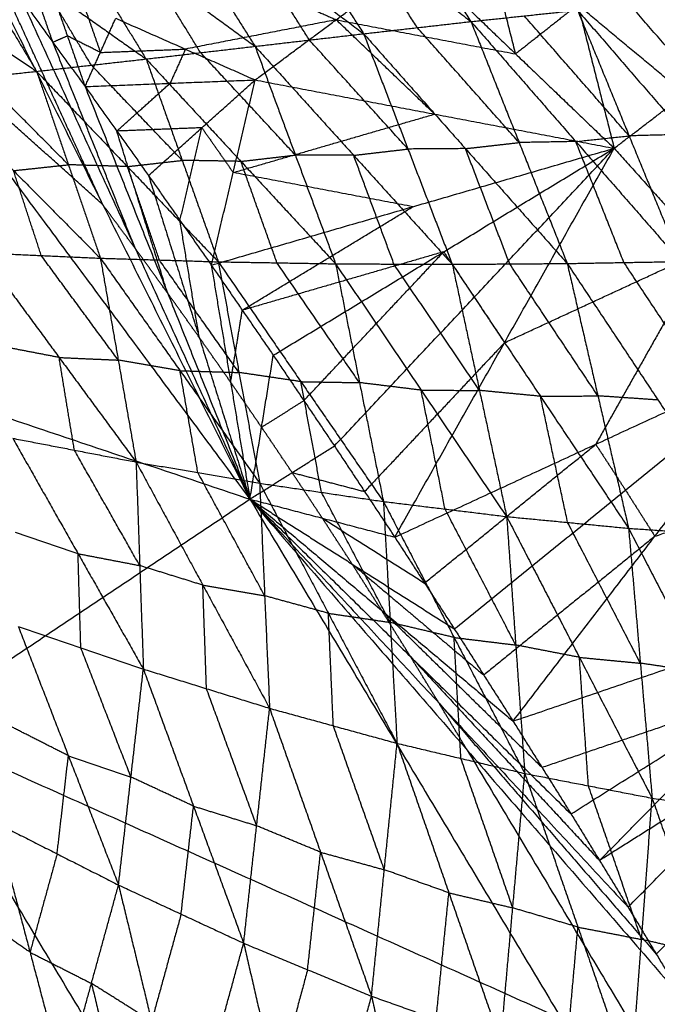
# Model space of a CAD drawing. Header units: millimetres. Extents: x -106 to 110, y -96 to 120.
# Tile 969 of 1020: x 83 to 88, y 63 to 71. Entities that reach past the tile are written whole.
import ezdxf

# ---------------------------------------------------------------- set-up
doc = ezdxf.new("R2010")
doc.units = ezdxf.units.MM
doc.header["$MEASUREMENT"] = 0
doc.layers.add('Default', color=7, linetype='Continuous', true_color=0x000000)

msp = doc.modelspace()

# ---------------------------------------------------------------- linework, layer by layer
at = {"layer": 'Default'}
for points in [[(79.0779, 75.36, 12.0172), (81.9993, 71.421, 12.0172), (84.9206, 67.482, 12.0172)], [(85.6502, 72.9688, 9.8313), (86.1802, 72.159, 9.2419), (86.7101, 71.3492, 8.6526)], [(87.7169, 73.0066, 13.4172), (88.3651, 72.1031, 13.4669), (89.0134, 71.1995, 13.5165)], [(84.8458, 72.7962, 9.4817), (85.3435, 72.0234, 8.9163), (85.8412, 71.2506, 8.351)], [(84.8458, 72.7962, 9.4817), (85.778, 72.0727, 9.0671), (86.7101, 71.3492, 8.6526)], [(87.2802, 72.6456, 13.5304), (87.5746, 71.4844, 13.5705), (87.869, 70.3232, 13.6106)], [(87.2802, 72.6456, 13.5304), (88.1468, 71.9226, 13.5235), (89.0134, 71.1995, 13.5165)], [(84.0416, 72.6084, 9.147), (84.502, 71.8786, 8.6103), (84.9625, 71.1487, 8.0737)], [(84.0416, 72.6084, 9.147), (84.9414, 71.9295, 8.749), (85.8412, 71.2506, 8.351)], [(83.2421, 72.4096, 8.829), (83.6613, 71.7279, 8.3248), (84.0806, 71.0462, 7.8206)], [(83.2421, 72.4096, 8.829), (84.1023, 71.7792, 8.4513), (84.9625, 71.1487, 8.0737)], [(82.539, 72.2507, 12.4242), (83.7298, 69.8664, 12.2207), (84.9206, 67.482, 12.0172)], [(87.0717, 71.0871, 13.5551), (86.9245, 71.6677, 13.5351), (86.7773, 72.2483, 13.515)], [(82.4419, 72.2027, 8.5247), (82.8177, 71.5743, 8.0563), (83.1935, 70.946, 7.5879)], [(82.4419, 72.2027, 8.5247), (83.2613, 71.6244, 8.1727), (84.0806, 71.0462, 7.8206)], [(86.2757, 71.2999, 8.5018), (86.0268, 71.6863, 8.7844), (85.778, 72.0727, 9.0671)], [(81.6433, 71.9925, 8.2351), (82.4184, 71.4693, 7.9115), (83.1935, 70.946, 7.5879)], [(85.4018, 71.1997, 8.2124), (85.1716, 71.5646, 8.4807), (84.9414, 71.9295, 8.749)], [(83.7298, 69.8664, 12.2207), (83.2661, 70.8806, 12.3225), (82.8024, 71.8949, 12.4242)], [(84.9631, 70.8766, 12.9889), (85.6188, 71.3638, 13.2443), (86.2744, 71.851, 13.4996)], [(86.2744, 71.851, 13.4996), (87.0717, 71.0871, 13.5551), (87.869, 70.3232, 13.6106)], [(84.5215, 71.0975, 7.9471), (84.3119, 71.4383, 8.1992), (84.1023, 71.7792, 8.4513)], [(83.6371, 70.9961, 7.7043), (83.4492, 71.3103, 7.9385), (83.2613, 71.6244, 8.1727)], [(83.3, 71.643, 12.5525), (83.4432, 71.2328, 12.4884), (83.5863, 70.8227, 12.4242)], [(85.0545, 71.6133, 13.0956), (85.3366, 71.4886, 13.1699), (85.6188, 71.3638, 13.2443)], [(83.0658, 71.539, 12.4242), (83.326, 71.1809, 12.4242), (83.5863, 70.8227, 12.4242)], [(83.0658, 71.539, 12.4242), (83.9932, 69.5105, 12.2207), (84.9206, 67.482, 12.0172)], [(83.0658, 71.539, 12.4242), (83.326, 71.1809, 12.4242), (83.5863, 70.8227, 12.4242)], [(83.326, 71.1809, 12.4242), (83.2545, 71.3859, 12.4563), (83.1829, 71.591, 12.4884)], [(83.5672, 71.5093, 12.622), (83.6388, 71.3042, 12.5899), (83.7104, 71.0991, 12.5579)], [(86.7101, 71.3492, 8.6526), (87.1414, 71.3951, 8.8167), (87.5727, 71.4411, 8.9809)], [(87.5746, 71.4844, 13.5705), (87.3232, 71.2858, 13.5628), (87.0717, 71.0871, 13.5551)], [(87.5727, 71.4411, 8.9809), (87.9898, 70.4237, 8.5958), (88.4069, 69.4063, 8.2107)], [(87.5727, 71.4411, 8.9809), (88.4422, 70.4351, 8.7692), (89.3118, 69.429, 8.5574)], [(88.4412, 70.7614, 13.5636), (88.0079, 71.1229, 13.567), (87.5746, 71.4844, 13.5705)], [(88.8706, 70.4757, 8.9459), (88.4359, 70.9787, 9.0517), (88.0011, 71.4817, 9.1576)], [(83.7298, 69.8664, 12.2207), (82.8645, 70.6437, 12.1189), (81.9993, 71.421, 12.0172)], [(83.5863, 70.8227, 12.4242), (83.7104, 71.0991, 12.5579), (83.8345, 71.3755, 12.6915)], [(83.8345, 71.3755, 12.6915), (84.3988, 71.1261, 12.8402), (84.9631, 70.8766, 12.9889)], [(85.6188, 71.3638, 13.2443), (85.0088, 71.2449, 13.0423), (84.3988, 71.1261, 12.8402)], [(85.6188, 71.3638, 13.2443), (86.3452, 71.2255, 13.3997), (87.0717, 71.0871, 13.5551)], [(86.416, 70.5999, 13.2998), (86.0174, 70.9819, 13.272), (85.6188, 71.3638, 13.2443)], [(87.9898, 70.4237, 8.5958), (87.5656, 70.9094, 8.7063), (87.1414, 71.3951, 8.8167)], [(85.8412, 71.2506, 8.351), (86.2757, 71.2999, 8.5018), (86.7101, 71.3492, 8.6526)], [(87.0996, 70.3697, 8.275), (86.6877, 70.8348, 8.3884), (86.2757, 71.2999, 8.5018)], [(86.7101, 71.3492, 8.6526), (87.0996, 70.3697, 8.275), (87.4891, 69.3902, 7.8974)], [(86.7101, 71.3492, 8.6526), (87.5585, 70.3777, 8.4316), (88.4069, 69.4063, 8.2107)], [(83.4432, 71.2328, 12.4884), (83.3846, 71.2068, 12.4563), (83.326, 71.1809, 12.4242)], [(83.7104, 71.0991, 12.5579), (83.5768, 71.166, 12.5231), (83.4432, 71.2328, 12.4884)], [(84.9625, 71.1487, 8.0737), (85.4018, 71.1997, 8.2124), (85.8412, 71.2506, 8.351)], [(86.1999, 70.3171, 7.9852), (85.8009, 70.7584, 8.0988), (85.4018, 71.1997, 8.2124)], [(85.8412, 71.2506, 8.351), (86.1999, 70.3171, 7.9852), (86.5585, 69.3835, 7.6193)], [(85.8412, 71.2506, 8.351), (86.6652, 70.3204, 8.1242), (87.4891, 69.3902, 7.8974)], [(87.869, 70.3232, 13.6106), (88.4412, 70.7614, 13.5636), (89.0134, 71.1995, 13.5165)], [(73.9594, 71.1593, 9.1165), (79.44, 69.3206, 10.5669), (84.9206, 67.482, 12.0172)], [(83.9932, 69.5105, 12.2207), (83.6596, 70.3457, 12.3225), (83.326, 71.1809, 12.4242)], [(83.7104, 71.0991, 12.5579), (84.0546, 71.1126, 12.699), (84.3988, 71.1261, 12.8402)], [(84.0806, 71.0462, 7.8206), (84.5215, 71.0975, 7.9471), (84.9625, 71.1487, 8.0737)], [(84.3988, 71.1261, 12.8402), (84.3367, 70.9879, 12.7734), (84.2747, 70.8497, 12.7066)], [(84.9625, 71.1487, 8.0737), (85.2884, 70.2682, 7.724), (85.6144, 69.3877, 7.3743)], [(84.9625, 71.1487, 8.0737), (85.7605, 70.2661, 7.8465), (86.5585, 69.3835, 7.6193)], [(83.1935, 70.946, 7.5879), (83.6371, 70.9961, 7.7043), (84.0806, 71.0462, 7.8206)], [(84.0806, 71.0462, 7.8206), (84.3726, 70.2251, 7.4906), (84.6646, 69.404, 7.1606)], [(84.0806, 71.0462, 7.8206), (84.8475, 70.217, 7.5974), (85.6144, 69.3877, 7.3743)], [(85.2884, 70.2682, 7.724), (84.905, 70.6828, 7.8356), (84.5215, 71.0975, 7.9471)], [(84.3726, 70.2251, 7.4906), (84.0048, 70.6106, 7.5974), (83.6371, 70.9961, 7.7043)], [(82.3036, 70.8512, 7.374), (82.7486, 70.8986, 7.481), (83.1935, 70.946, 7.5879)], [(83.4519, 70.1896, 7.2809), (83.1003, 70.5441, 7.3809), (82.7486, 70.8986, 7.481)], [(83.1935, 70.946, 7.5879), (83.4519, 70.1896, 7.2809), (83.7103, 69.4332, 6.9739)], [(83.1935, 70.946, 7.5879), (83.9291, 70.175, 7.3743), (84.6646, 69.404, 7.1606)], [(82.3036, 70.8512, 7.374), (83.007, 70.1422, 7.1739), (83.7103, 69.4332, 6.9739)], [(83.5863, 70.8227, 12.4242), (84.2747, 70.8497, 12.7066), (84.9631, 70.8766, 12.9889)], [(83.5863, 70.8227, 12.4242), (83.8434, 70.4623, 12.4242), (84.1005, 70.1018, 12.4242)], [(83.5863, 70.8227, 12.4242), (84.2535, 69.1523, 12.2207), (84.9206, 67.482, 12.0172)], [(83.5863, 70.8227, 12.4242), (83.8434, 70.4623, 12.4242), (84.1005, 70.1018, 12.4242)], [(83.8434, 70.4623, 12.4242), (84.059, 70.656, 12.5654), (84.2747, 70.8497, 12.7066)], [(84.1005, 70.1018, 12.4242), (84.5318, 70.4892, 12.7066), (84.9631, 70.8766, 12.9889)], [(84.6083, 69.3765, 12.4242), (84.7857, 70.1265, 12.7066), (84.9631, 70.8766, 12.9889)], [(84.9631, 70.8766, 12.9889), (86.416, 70.5999, 13.2998), (87.869, 70.3232, 13.6106)], [(84.7857, 70.1265, 12.7066), (85.6009, 70.3632, 13.0032), (86.416, 70.5999, 13.2998)], [(84.5318, 70.4892, 12.7066), (84.1876, 70.4757, 12.5654), (83.8434, 70.4623, 12.4242)], [(84.3544, 69.7391, 12.4242), (84.4431, 70.1142, 12.5654), (84.5318, 70.4892, 12.7066)], [(84.5318, 70.4892, 12.7066), (84.6587, 70.3079, 12.7066), (84.7857, 70.1265, 12.7066)], [(84.2535, 69.1523, 12.2207), (84.0484, 69.8073, 12.3225), (83.8434, 70.4623, 12.4242)], [(87.5585, 70.3777, 8.4316), (87.7742, 70.4007, 8.5137), (87.9898, 70.4237, 8.5958)], [(88.4422, 70.4351, 8.7692), (88.216, 70.4294, 8.6825), (87.9898, 70.4237, 8.5958)], [(84.6083, 69.3765, 12.4242), (86.2387, 69.8498, 13.0174), (87.869, 70.3232, 13.6106)], [(85.1098, 68.6467, 12.4242), (86.4894, 69.4849, 13.0174), (87.869, 70.3232, 13.6106)], [(85.6048, 67.9125, 12.4242), (86.7369, 69.1179, 13.0174), (87.869, 70.3232, 13.6106)], [(86.0933, 67.174, 12.4242), (86.9812, 68.7486, 13.0174), (87.869, 70.3232, 13.6106)], [(86.6652, 70.3204, 8.1242), (86.8824, 70.345, 8.1996), (87.0996, 70.3697, 8.275)], [(87.5585, 70.3777, 8.4316), (87.3291, 70.3737, 8.3533), (87.0996, 70.3697, 8.275)], [(87.948, 69.3982, 8.054), (87.7533, 69.888, 8.2428), (87.5585, 70.3777, 8.4316)], [(87.869, 70.3232, 13.6106), (88.6077, 69.5009, 13.6633), (89.3463, 68.6787, 13.716)], [(84.8475, 70.217, 7.5974), (85.068, 70.2426, 7.6607), (85.2884, 70.2682, 7.724)], [(85.7605, 70.2661, 7.8465), (85.5245, 70.2672, 7.7853), (85.2884, 70.2682, 7.724)], [(85.7605, 70.2661, 7.8465), (85.9802, 70.2916, 7.9158), (86.1999, 70.3171, 7.9852)], [(86.0865, 69.3856, 7.4968), (85.9235, 69.8259, 7.6717), (85.7605, 70.2661, 7.8465)], [(86.6652, 70.3204, 8.1242), (86.4325, 70.3187, 8.0547), (86.1999, 70.3171, 7.9852)], [(87.0238, 69.3868, 7.7584), (86.8445, 69.8536, 7.9413), (86.6652, 70.3204, 8.1242)], [(83.007, 70.1422, 7.1739), (83.2294, 70.1659, 7.2274), (83.4519, 70.1896, 7.2809)], [(83.9291, 70.175, 7.3743), (83.6905, 70.1823, 7.3276), (83.4519, 70.1896, 7.2809)], [(83.9291, 70.175, 7.3743), (84.1508, 70.2001, 7.4324), (84.3726, 70.2251, 7.4906)], [(84.1875, 69.4186, 7.0672), (84.0583, 69.7968, 7.2207), (83.9291, 70.175, 7.3743)], [(84.8475, 70.217, 7.5974), (84.6101, 70.2211, 7.544), (84.3726, 70.2251, 7.4906)], [(85.1395, 69.3959, 7.2674), (84.9935, 69.8064, 7.4324), (84.8475, 70.217, 7.5974)], [(83.2318, 69.4546, 6.8919), (83.1194, 69.7984, 7.0329), (83.007, 70.1422, 7.1739)], [(84.1005, 70.1018, 12.4242), (84.3544, 69.7391, 12.4242), (84.6083, 69.3765, 12.4242)], [(84.1005, 70.1018, 12.4242), (84.5106, 68.7919, 12.2207), (84.9206, 67.482, 12.0172)], [(84.1005, 70.1018, 12.4242), (84.3544, 69.7391, 12.4242), (84.6083, 69.3765, 12.4242)], [(86.2387, 69.8498, 13.0174), (85.5122, 69.9882, 12.862), (84.7857, 70.1265, 12.7066)], [(83.9932, 69.5105, 12.2207), (83.8615, 69.6884, 12.2207), (83.7298, 69.8664, 12.2207)], [(84.859, 69.0116, 12.4242), (85.5489, 69.4307, 12.7208), (86.2387, 69.8498, 13.0174)], [(84.5106, 68.7919, 12.2207), (84.4325, 69.2655, 12.3225), (84.3544, 69.7391, 12.4242)], [(82.7534, 69.4759, 6.81), (83.2318, 69.4546, 6.8919), (83.7103, 69.4332, 6.9739)], [(82.7534, 69.4759, 6.81), (83.3763, 68.6292, 6.7293), (83.9993, 67.7825, 6.6486)], [(83.8548, 68.6078, 6.8112), (83.5433, 69.0312, 6.8516), (83.2318, 69.4546, 6.8919)], [(84.2535, 69.1523, 12.2207), (84.1233, 69.3314, 12.2207), (83.9932, 69.5105, 12.2207)], [(86.4894, 69.4849, 13.0174), (85.6742, 69.2482, 12.7208), (84.859, 69.0116, 12.4242)], [(85.3573, 68.2796, 12.4242), (85.9233, 68.8823, 12.7208), (86.4894, 69.4849, 13.0174)], [(86.4894, 69.4849, 13.0174), (86.6132, 69.3014, 13.0174), (86.7369, 69.1179, 13.0174)], [(86.9812, 68.7486, 13.0174), (87.7944, 69.1248, 13.3404), (88.6077, 69.5009, 13.6633)], [(88.6077, 69.5009, 13.6633), (88.1637, 68.7136, 13.3667), (87.7198, 67.9263, 13.0701)], [(83.7103, 69.4332, 6.9739), (83.8548, 68.6078, 6.8112), (83.9993, 67.7825, 6.6486)], [(83.7103, 69.4332, 6.9739), (84.1875, 69.4186, 7.0672), (84.6646, 69.404, 7.1606)], [(83.7103, 69.4332, 6.9739), (84.355, 68.5221, 6.8926), (84.9997, 67.6111, 6.8114)], [(84.8321, 68.5075, 6.986), (84.5098, 68.9631, 7.0266), (84.1875, 69.4186, 7.0672)], [(84.6083, 69.3765, 12.4242), (84.7645, 68.4292, 12.2207), (84.9206, 67.482, 12.0172)], [(84.6083, 69.3765, 12.4242), (84.859, 69.0116, 12.4242), (85.1098, 68.6467, 12.4242)], [(84.6083, 69.3765, 12.4242), (84.859, 69.0116, 12.4242), (85.1098, 68.6467, 12.4242)], [(84.6646, 69.404, 7.1606), (84.8321, 68.5075, 6.986), (84.9997, 67.6111, 6.8114)], [(84.6646, 69.404, 7.1606), (85.1395, 69.3959, 7.2674), (85.6144, 69.3877, 7.3743)], [(84.6646, 69.404, 7.1606), (85.3329, 68.4335, 7.0837), (86.0011, 67.4631, 7.0069)], [(85.8078, 68.4254, 7.1906), (85.4736, 68.9106, 7.229), (85.1395, 69.3959, 7.2674)], [(85.6144, 69.3877, 7.3743), (85.8078, 68.4254, 7.1906), (86.0011, 67.4631, 7.0069)], [(85.6144, 69.3877, 7.3743), (86.0865, 69.3856, 7.4968), (86.5585, 69.3835, 7.6193)], [(85.6144, 69.3877, 7.3743), (86.3067, 68.3643, 7.307), (86.9989, 67.3409, 7.2396)], [(86.7787, 68.3622, 7.4295), (86.4326, 68.8739, 7.4631), (86.0865, 69.3856, 7.4968)], [(86.5585, 69.3835, 7.6193), (87.0238, 69.3868, 7.7584), (87.4891, 69.3902, 7.8974)], [(86.5585, 69.3835, 7.6193), (86.7787, 68.3622, 7.4295), (86.9989, 67.3409, 7.2396)], [(86.5585, 69.3835, 7.6193), (87.2721, 68.3148, 7.5659), (87.9858, 67.246, 7.5124)], [(87.7374, 68.3181, 7.7049), (87.3806, 68.8525, 7.7317), (87.0238, 69.3868, 7.7584)], [(87.4891, 69.3902, 7.8974), (87.948, 69.3982, 8.054), (88.4069, 69.4063, 8.2107)], [(87.4891, 69.3902, 7.8974), (87.7374, 68.3181, 7.7049), (87.9858, 67.246, 7.5124)], [(87.4891, 69.3902, 7.8974), (88.2237, 68.2849, 7.8618), (88.9582, 67.1796, 7.8261)], [(88.6826, 68.2929, 8.0184), (88.3153, 68.8456, 8.0362), (87.948, 69.3982, 8.054)], [(84.5106, 68.7919, 12.2207), (84.382, 68.9721, 12.2207), (84.2535, 69.1523, 12.2207)], [(86.7369, 69.1179, 13.0174), (86.859, 68.9332, 13.0174), (86.9812, 68.7486, 13.0174)], [(84.7645, 68.4292, 12.2207), (84.8118, 68.7204, 12.3225), (84.859, 69.0116, 12.4242)], [(84.7645, 68.4292, 12.2207), (84.6375, 68.6106, 12.2207), (84.5106, 68.7919, 12.2207)], [(86.9812, 68.7486, 13.0174), (86.4151, 68.1459, 12.7208), (85.849, 67.5432, 12.4242)], [(83.3763, 68.6292, 6.7293), (83.1266, 68.6773, 6.6953), (82.877, 68.7255, 6.6613)], [(86.0933, 67.174, 12.4242), (87.7198, 67.9263, 13.0701), (89.3463, 68.6787, 13.716)], [(86.5753, 66.4312, 12.4242), (87.9608, 67.5549, 13.0701), (89.3463, 68.6787, 13.716)], [(87.0508, 65.6842, 12.4242), (88.1985, 67.1814, 13.0701), (89.3463, 68.6787, 13.716)], [(83.4999, 67.8787, 6.5806), (83.4381, 68.254, 6.6549), (83.3763, 68.6292, 6.7293)], [(83.3763, 68.6292, 6.7293), (83.6155, 68.6185, 6.7703), (83.8548, 68.6078, 6.8112)], [(84.355, 68.5221, 6.8926), (84.1049, 68.565, 6.8519), (83.8548, 68.6078, 6.8112)], [(84.9206, 67.482, 12.0172), (85.0152, 68.0643, 12.2207), (85.1098, 68.6467, 12.4242)], [(85.1098, 68.6467, 12.4242), (85.3573, 68.2796, 12.4242), (85.6048, 67.9125, 12.4242)], [(85.1098, 68.6467, 12.4242), (85.3573, 68.2796, 12.4242), (85.6048, 67.9125, 12.4242)], [(84.4995, 67.6968, 6.73), (84.4272, 68.1095, 6.8113), (84.355, 68.5221, 6.8926)], [(84.355, 68.5221, 6.8926), (84.5936, 68.5148, 6.9393), (84.8321, 68.5075, 6.986)], [(85.3329, 68.4335, 7.0837), (85.0825, 68.4705, 7.0348), (84.8321, 68.5075, 6.986)], [(85.0152, 68.0643, 12.2207), (84.8898, 68.2468, 12.2207), (84.7645, 68.4292, 12.2207)], [(85.5004, 67.5371, 6.9091), (85.4166, 67.9853, 6.9964), (85.3329, 68.4335, 7.0837)], [(85.3329, 68.4335, 7.0837), (85.5703, 68.4295, 7.1371), (85.8078, 68.4254, 7.1906)], [(86.3067, 68.3643, 7.307), (86.0572, 68.3949, 7.2488), (85.8078, 68.4254, 7.1906)], [(86.5, 67.402, 7.1233), (86.4033, 67.8832, 7.2151), (86.3067, 68.3643, 7.307)], [(86.3067, 68.3643, 7.307), (86.5427, 68.3633, 7.3682), (86.7787, 68.3622, 7.4295)], [(87.2721, 68.3148, 7.5659), (87.0254, 68.3385, 7.4977), (86.7787, 68.3622, 7.4295)], [(85.0152, 68.0643, 12.2207), (85.1862, 68.1719, 12.3225), (85.3573, 68.2796, 12.4242)], [(87.2721, 68.3148, 7.5659), (87.5048, 68.3164, 7.6354), (87.7374, 68.3181, 7.7049)], [(87.4923, 67.2935, 7.376), (87.3822, 67.8041, 7.471), (87.2721, 68.3148, 7.5659)], [(88.2237, 68.2849, 7.8618), (87.9806, 68.3015, 7.7834), (87.7374, 68.3181, 7.7049)], [(85.2627, 67.6972, 12.2207), (85.139, 67.8808, 12.2207), (85.0152, 68.0643, 12.2207)], [(83.0006, 67.975, 6.5125), (83.4999, 67.8787, 6.5806), (83.9993, 67.7825, 6.6486)], [(83.0006, 67.975, 6.5125), (83.5295, 67.0405, 6.5607), (84.0583, 66.106, 6.609)], [(84.0288, 66.9442, 6.6288), (83.7644, 67.4115, 6.6047), (83.4999, 67.8787, 6.5806)], [(84.9206, 67.482, 12.0172), (85.2627, 67.6972, 12.2207), (85.6048, 67.9125, 12.4242)], [(85.6048, 67.9125, 12.4242), (85.849, 67.5432, 12.4242), (86.0933, 67.174, 12.4242)], [(85.6048, 67.9125, 12.4242), (85.849, 67.5432, 12.4242), (86.0933, 67.174, 12.4242)], [(86.3343, 66.8026, 12.4242), (87.0271, 67.3645, 12.7472), (87.7198, 67.9263, 13.0701)], [(87.7198, 67.9263, 13.0701), (87.8403, 67.7406, 13.0701), (87.9608, 67.5549, 13.0701)], [(83.9993, 67.7825, 6.6486), (84.0288, 66.9442, 6.6288), (84.0583, 66.106, 6.609)], [(83.9993, 67.7825, 6.6486), (84.4995, 67.6968, 6.73), (84.9997, 67.6111, 6.8114)], [(83.9993, 67.7825, 6.6486), (84.5397, 66.7856, 6.7088), (85.0801, 65.7887, 6.7689)], [(88.1985, 67.1814, 13.0701), (89.1028, 67.4891, 13.4125), (90.0071, 67.7967, 13.7548)], [(85.0399, 66.6999, 6.7901), (84.7697, 67.1983, 6.7601), (84.4995, 67.6968, 6.73)], [(85.2627, 67.6972, 12.2207), (85.5559, 67.6202, 12.3225), (85.849, 67.5432, 12.4242)], [(85.507, 67.328, 12.2207), (85.3848, 67.5126, 12.2207), (85.2627, 67.6972, 12.2207)], [(84.9997, 67.6111, 6.8114), (85.0399, 66.6999, 6.7901), (85.0801, 65.7887, 6.7689)], [(84.9997, 67.6111, 6.8114), (85.5004, 67.5371, 6.9091), (86.0011, 67.4631, 7.0069)], [(84.9997, 67.6111, 6.8114), (85.5557, 66.5578, 6.8884), (86.1118, 65.5045, 6.9654)], [(86.0564, 66.4838, 6.9862), (85.7784, 67.0104, 6.9476), (85.5004, 67.5371, 6.9091)], [(87.9608, 67.5549, 13.0701), (88.0797, 67.3682, 13.0701), (88.1985, 67.1814, 13.0701)], [(79.415, 63.8032, 9.1165), (82.1678, 65.6426, 10.5669), (84.9206, 67.482, 12.0172)], [(84.9206, 67.482, 12.0172), (85.507, 67.328, 12.2207), (86.0933, 67.174, 12.4242)], [(84.9206, 67.482, 12.0172), (85.748, 66.9566, 12.2207), (86.5753, 66.4312, 12.4242)], [(84.9206, 67.482, 12.0172), (85.9857, 66.5831, 12.2207), (87.0508, 65.6842, 12.4242)], [(84.9206, 67.482, 12.0172), (86.2202, 66.2075, 12.2207), (87.5197, 64.9331, 12.4242)], [(84.9206, 67.482, 12.0172), (86.4513, 65.8299, 12.2207), (87.982, 64.1779, 12.4242)], [(84.9206, 67.482, 12.0172), (86.6791, 65.4503, 12.2207), (88.4376, 63.4187, 12.4242)], [(84.9206, 67.482, 12.0172), (87.4418, 63.2756, 12.0172), (89.963, 59.0692, 12.0172)], [(86.0011, 67.4631, 7.0069), (86.0564, 66.4838, 6.9862), (86.1118, 65.5045, 6.9654)], [(86.0011, 67.4631, 7.0069), (86.5, 67.402, 7.1233), (86.9989, 67.3409, 7.2396)], [(86.0011, 67.4631, 7.0069), (86.5734, 66.3618, 7.1048), (87.1456, 65.2606, 7.2027)], [(87.0723, 66.3008, 7.2212), (86.7861, 66.8514, 7.1722), (86.5, 67.402, 7.1233)], [(85.507, 67.328, 12.2207), (85.9206, 67.0653, 12.3225), (86.3343, 66.8026, 12.4242)], [(85.748, 66.9566, 12.2207), (85.6275, 67.1423, 12.2207), (85.507, 67.328, 12.2207)], [(86.9989, 67.3409, 7.2396), (87.0723, 66.3008, 7.2212), (87.1456, 65.2606, 7.2027)], [(86.9989, 67.3409, 7.2396), (87.4923, 67.2935, 7.376), (87.9858, 67.246, 7.5124)], [(86.9989, 67.3409, 7.2396), (87.5876, 66.2009, 7.3619), (88.1763, 65.0609, 7.4842)], [(88.081, 66.1535, 7.4983), (87.7867, 66.7235, 7.4372), (87.4923, 67.2935, 7.376)], [(83.5295, 67.0405, 6.5607), (83.2763, 67.1267, 6.5281), (83.0231, 67.213, 6.4955)], [(87.9858, 67.246, 7.5124), (88.081, 66.1535, 7.4983), (88.1763, 65.0609, 7.4842)], [(87.9858, 67.246, 7.5124), (88.472, 67.2128, 7.6693), (88.9582, 67.1796, 7.8261)], [(87.9858, 67.246, 7.5124), (88.5908, 66.0783, 7.661), (89.1959, 64.9105, 7.8096)], [(86.0933, 67.174, 12.4242), (86.3343, 66.8026, 12.4242), (86.5753, 66.4312, 12.4242)], [(86.0933, 67.174, 12.4242), (86.3343, 66.8026, 12.4242), (86.5753, 66.4312, 12.4242)], [(88.1985, 67.1814, 13.0701), (87.5058, 66.6196, 12.7472), (86.8131, 66.0577, 12.4242)], [(83.552, 66.2785, 6.5438), (83.5407, 66.6595, 6.5522), (83.5295, 67.0405, 6.5607)], [(83.5295, 67.0405, 6.5607), (83.7791, 66.9924, 6.5948), (84.0288, 66.9442, 6.6288)], [(84.5397, 66.7856, 6.7088), (84.2842, 66.8649, 6.6688), (84.0288, 66.9442, 6.6288)], [(85.748, 66.9566, 12.2207), (86.2805, 66.5072, 12.3225), (86.8131, 66.0577, 12.4242)], [(85.9857, 66.5831, 12.2207), (85.8669, 66.7698, 12.2207), (85.748, 66.9566, 12.2207)], [(87.0508, 65.6842, 12.4242), (88.8594, 66.2995, 13.109), (90.668, 66.9148, 13.7937)], [(87.5197, 64.9331, 12.4242), (89.0939, 65.9239, 13.109), (90.668, 66.9148, 13.7937)], [(87.982, 64.1779, 12.4242), (89.325, 65.5463, 13.109), (90.668, 66.9148, 13.7937)], [(84.5692, 65.9473, 6.6889), (84.5544, 66.3665, 6.6988), (84.5397, 66.7856, 6.7088)], [(84.5397, 66.7856, 6.7088), (84.7898, 66.7427, 6.7494), (85.0399, 66.6999, 6.7901)], [(85.5557, 66.5578, 6.8884), (85.2978, 66.6288, 6.8393), (85.0399, 66.6999, 6.7901)], [(85.9857, 66.5831, 12.2207), (86.6355, 65.9459, 12.3225), (87.2853, 65.3087, 12.4242)], [(86.2202, 66.2075, 12.2207), (86.1029, 66.3953, 12.2207), (85.9857, 66.5831, 12.2207)], [(85.5959, 65.6466, 6.8672), (85.5758, 66.1022, 6.8778), (85.5557, 66.5578, 6.8884)], [(85.5557, 66.5578, 6.8884), (85.8061, 66.5208, 6.9373), (86.0564, 66.4838, 6.9862)], [(83.0457, 66.451, 6.4785), (83.4514, 65.4042, 6.6994), (83.8572, 64.3574, 6.9203)], [(83.0457, 66.451, 6.4785), (83.552, 66.2785, 6.5438), (84.0583, 66.106, 6.609)], [(86.5734, 66.3618, 7.1048), (86.3149, 66.4228, 7.0455), (86.0564, 66.4838, 6.9862)], [(86.5753, 66.4312, 12.4242), (86.8131, 66.0577, 12.4242), (87.0508, 65.6842, 12.4242)], [(86.5753, 66.4312, 12.4242), (86.8131, 66.0577, 12.4242), (87.0508, 65.6842, 12.4242)], [(86.6287, 65.3826, 7.0841), (86.601, 65.8722, 7.0944), (86.5734, 66.3618, 7.1048)], [(86.5734, 66.3618, 7.1048), (86.8228, 66.3313, 7.163), (87.0723, 66.3008, 7.2212)], [(83.9578, 65.2317, 6.7646), (83.7549, 65.7551, 6.6542), (83.552, 66.2785, 6.5438)], [(87.5876, 66.2009, 7.3619), (87.3299, 66.2509, 7.2915), (87.0723, 66.3008, 7.2212)], [(86.2202, 66.2075, 12.2207), (86.9855, 65.3815, 12.3225), (87.7509, 64.5555, 12.4242)], [(86.4513, 65.8299, 12.2207), (86.3357, 66.0187, 12.2207), (86.2202, 66.2075, 12.2207)], [(87.661, 65.1608, 7.3435), (87.6243, 65.6808, 7.3527), (87.5876, 66.2009, 7.3619)], [(87.5876, 66.2009, 7.3619), (87.8343, 66.1772, 7.4301), (88.081, 66.1535, 7.4983)], [(83.8572, 64.3574, 6.9203), (83.9578, 65.2317, 6.7646), (84.0583, 66.106, 6.609)], [(84.0583, 66.106, 6.609), (84.4643, 64.9961, 6.8559), (84.8702, 63.8863, 7.1028)], [(84.0583, 66.106, 6.609), (84.5692, 65.9473, 6.6889), (85.0801, 65.7887, 6.7689)], [(88.5908, 66.0783, 7.661), (88.3359, 66.1159, 7.5797), (88.081, 66.1535, 7.4983)], [(84.9751, 64.8375, 6.9359), (84.7722, 65.3924, 6.8124), (84.5692, 65.9473, 6.6889)], [(89.0939, 65.9239, 13.109), (88.1896, 65.6163, 12.7666), (87.2853, 65.3087, 12.4242)], [(87.7509, 64.5555, 12.4242), (88.4224, 65.2397, 12.7666), (89.0939, 65.9239, 13.109)], [(84.8702, 63.8863, 7.1028), (84.9751, 64.8375, 6.9359), (85.0801, 65.7887, 6.7689)], [(85.0801, 65.7887, 6.7689), (85.4925, 64.6231, 7.0462), (85.9049, 63.4574, 7.3235)], [(85.0801, 65.7887, 6.7689), (85.5959, 65.6466, 6.8672), (86.1118, 65.5045, 6.9654)], [(86.4513, 65.8299, 12.2207), (87.3306, 64.8141, 12.3225), (88.2098, 63.7983, 12.4242)], [(86.6791, 65.4503, 12.2207), (86.5652, 65.6401, 12.2207), (86.4513, 65.8299, 12.2207)], [(82.1678, 65.6426, 10.5669), (84.8048, 64.4591, 11.292), (87.4418, 63.2756, 12.0172)], [(84.689, 61.4362, 10.5669), (83.4284, 63.5394, 10.5669), (82.1678, 65.6426, 10.5669)], [(83.4514, 65.4042, 6.6994), (83.2028, 65.5304, 6.6614), (82.9543, 65.6566, 6.6235)], [(86.0083, 64.481, 7.1445), (85.8021, 65.0638, 7.0058), (85.5959, 65.6466, 6.8672)], [(87.0508, 65.6842, 12.4242), (87.2853, 65.3087, 12.4242), (87.5197, 64.9331, 12.4242)], [(87.0508, 65.6842, 12.4242), (87.2853, 65.3087, 12.4242), (87.5197, 64.9331, 12.4242)], [(89.325, 65.5463, 13.109), (88.5379, 65.0509, 12.7666), (87.7509, 64.5555, 12.4242)], [(85.9049, 63.4574, 7.3235), (86.0083, 64.481, 7.1445), (86.1118, 65.5045, 6.9654)], [(86.1118, 65.5045, 6.9654), (86.5312, 64.2942, 7.2753), (86.9505, 63.0839, 7.5852)], [(86.1118, 65.5045, 6.9654), (86.6287, 65.3826, 7.0841), (87.1456, 65.2606, 7.2027)], [(83.36, 64.6098, 6.8444), (83.4057, 65.007, 6.7719), (83.4514, 65.4042, 6.6994)], [(83.4514, 65.4042, 6.6994), (83.7046, 65.3179, 6.732), (83.9578, 65.2317, 6.7646)], [(87.0481, 64.1723, 7.3939), (86.8384, 64.7774, 7.239), (86.6287, 65.3826, 7.0841)], [(86.6791, 65.4503, 12.2207), (87.9397, 63.3471, 12.2207), (89.2003, 61.2439, 12.2207)], [(84.4643, 64.9961, 6.8559), (84.211, 65.1139, 6.8103), (83.9578, 65.2317, 6.7646)], [(86.9505, 63.0839, 7.5852), (87.0481, 64.1723, 7.3939), (87.1456, 65.2606, 7.2027)], [(87.1456, 65.2606, 7.2027), (87.5756, 64.0167, 7.5475), (88.0056, 62.7728, 7.8923)], [(87.1456, 65.2606, 7.2027), (87.661, 65.1608, 7.3435), (88.1763, 65.0609, 7.4842)], [(88.091, 63.9169, 7.6883), (87.876, 64.5388, 7.5159), (87.661, 65.1608, 7.3435)], [(89.5528, 65.1667, 13.109), (88.8813, 64.4825, 12.7666), (88.2098, 63.7983, 12.4242)], [(88.0056, 62.7728, 7.8923), (88.091, 63.9169, 7.6883), (88.1763, 65.0609, 7.4842)], [(88.1763, 65.0609, 7.4842), (88.6166, 63.7973, 7.8638), (89.0569, 62.5338, 8.2435)], [(88.1763, 65.0609, 7.4842), (88.6861, 64.9857, 7.6469), (89.1959, 64.9105, 7.8096)], [(84.3637, 64.1218, 7.0116), (84.414, 64.559, 6.9337), (84.4643, 64.9961, 6.8559)], [(84.4643, 64.9961, 6.8559), (84.7197, 64.9168, 6.8959), (84.9751, 64.8375, 6.9359)], [(87.5197, 64.9331, 12.4242), (87.7509, 64.5555, 12.4242), (87.982, 64.1779, 12.4242)], [(87.5197, 64.9331, 12.4242), (87.7509, 64.5555, 12.4242), (87.982, 64.1779, 12.4242)], [(82.8628, 64.8622, 6.7684), (83.1408, 63.8132, 7.1646), (83.4189, 62.7642, 7.5609)], [(82.8628, 64.8622, 6.7684), (83.36, 64.6098, 6.8444), (83.8572, 64.3574, 6.9203)], [(85.4925, 64.6231, 7.0462), (85.2338, 64.7303, 6.991), (84.9751, 64.8375, 6.9359)], [(83.36, 64.6098, 6.8444), (83.2504, 64.2115, 7.0045), (83.1408, 63.8132, 7.1646)], [(85.3875, 63.6719, 7.2131), (85.44, 64.1475, 7.1297), (85.4925, 64.6231, 7.0462)], [(85.4925, 64.6231, 7.0462), (85.7504, 64.552, 7.0953), (86.0083, 64.481, 7.1445)], [(86.5312, 64.2942, 7.2753), (86.2697, 64.3876, 7.2099), (86.0083, 64.481, 7.1445)], [(83.4189, 62.7642, 7.5609), (83.638, 63.5608, 7.2406), (83.8572, 64.3574, 6.9203)], [(83.8572, 64.3574, 6.9203), (84.1247, 63.2544, 7.3563), (84.3923, 62.1514, 7.7923)], [(83.8572, 64.3574, 6.9203), (84.3637, 64.1218, 7.0116), (84.8702, 63.8863, 7.1028)], [(86.4277, 63.2707, 7.4543), (86.4794, 63.7825, 7.3648), (86.5312, 64.2942, 7.2753)], [(86.5312, 64.2942, 7.2753), (86.7896, 64.2333, 7.3346), (87.0481, 64.1723, 7.3939)], [(83.1408, 63.8132, 7.1646), (82.9047, 63.9761, 7.1144), (82.6685, 64.139, 7.0641)], [(84.3637, 64.1218, 7.0116), (84.2442, 63.6881, 7.1839), (84.1247, 63.2544, 7.3563)], [(87.5756, 64.0167, 7.5475), (87.3118, 64.0945, 7.4707), (87.0481, 64.1723, 7.3939)], [(87.982, 64.1779, 12.4242), (88.2098, 63.7983, 12.4242), (88.4376, 63.4187, 12.4242)], [(87.982, 64.1779, 12.4242), (88.2098, 63.7983, 12.4242), (88.4376, 63.4187, 12.4242)], [(87.4781, 62.9284, 7.7387), (87.5268, 63.4726, 7.6431), (87.5756, 64.0167, 7.5475)], [(87.5756, 64.0167, 7.5475), (87.8333, 63.9668, 7.6179), (88.091, 63.9169, 7.6883)], [(84.3923, 62.1514, 7.7923), (84.6312, 63.0189, 7.4475), (84.8702, 63.8863, 7.1028)], [(84.8702, 63.8863, 7.1028), (85.135, 62.7375, 7.5817), (85.3998, 61.5887, 8.0606)], [(84.8702, 63.8863, 7.1028), (85.3875, 63.6719, 7.2131), (85.9049, 63.4574, 7.3235)], [(88.6166, 63.7973, 7.8638), (88.3538, 63.8571, 7.776), (88.091, 63.9169, 7.6883)], [(79.415, 63.8032, 9.1165), (81.7692, 59.8755, 9.1165), (84.1233, 55.9478, 9.1165)], [(79.415, 63.8032, 9.1165), (84.689, 61.4362, 10.5669), (89.963, 59.0692, 12.0172)], [(83.1408, 63.8132, 7.1646), (83.3894, 63.687, 7.2026), (83.638, 63.5608, 7.2406)], [(85.3875, 63.6719, 7.2131), (85.2613, 63.2047, 7.3974), (85.135, 62.7375, 7.5817)], [(83.638, 63.5608, 7.2406), (83.7718, 63.0093, 7.4586), (83.9056, 62.4578, 7.6766)], [(84.1247, 63.2544, 7.3563), (83.8814, 63.4076, 7.2984), (83.638, 63.5608, 7.2406)], [(81.9543, 63.4771, 6.5027), (82.6056, 62.8692, 6.4471), (83.2569, 62.2613, 6.3914)], [(82.4743, 63.4157, 7.3598), (82.9466, 63.09, 7.4603), (83.4189, 62.7642, 7.5609)], [(85.3998, 61.5887, 8.0606), (85.6523, 62.5231, 7.692), (85.9049, 63.4574, 7.3235)], [(85.9049, 63.4574, 7.3235), (86.1664, 62.2766, 7.8454), (86.428, 61.0958, 8.3674)], [(85.9049, 63.4574, 7.3235), (86.4277, 63.2707, 7.4543), (86.9505, 63.0839, 7.5852)]]:
    msp.add_open_spline(points, degree=2, dxfattribs=at)

doc.saveas('drawing.dxf')
